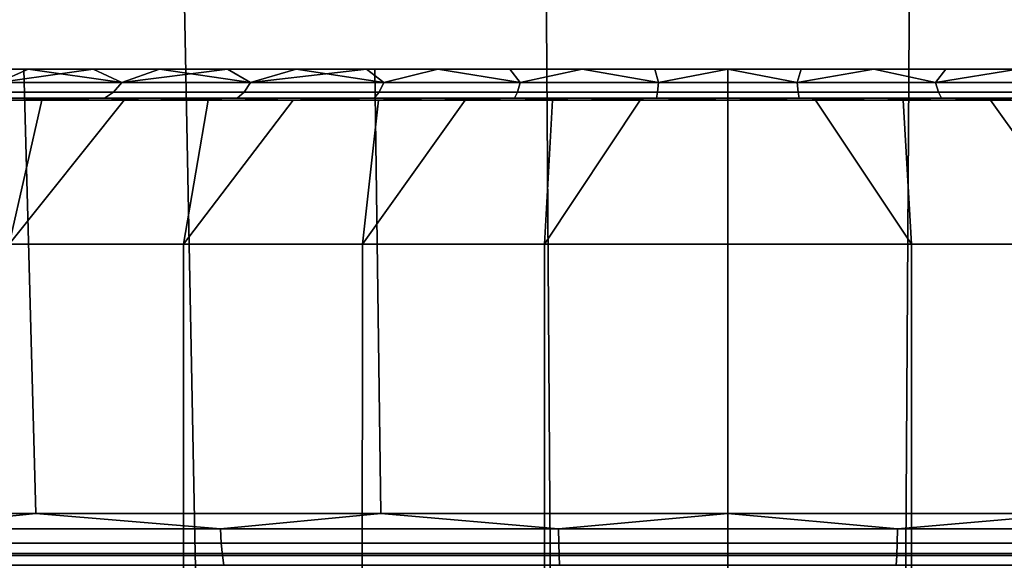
# Model space of a CAD drawing. Header units: metres. Extents: x -109 to 109, y -100 to 76.
# Tile 318 of 337: x 71.87 to 78.31, y 45.49 to 49.03. Entities that reach past the tile are written whole.
import ezdxf

# ---------------------------------------------------------------- set-up
doc = ezdxf.new("R2010")
doc.units = ezdxf.units.M
doc.layers.add('solid_21062310', color=7, linetype='CONTINUOUS')

msp = doc.modelspace()

# ---------------------------------------------------------------- linework, layer by layer
at = {"layer": 'solid_21062310'}
for points in [[(73.018967, 45.537159, -31.636759), (70.718918, 45.537159, -31.298262), (70.596886, 49.349998, -31.9594), (72.945534, 49.349998, -32.305042)], [(70.718918, 45.537159, 31.298262), (73.018967, 45.537159, 31.636759), (72.945534, 49.349998, 32.305042), (70.596886, 49.349998, 31.9594)], [(75.337585, 45.537159, -31.806459), (73.018967, 45.537159, -31.636759), (72.945534, 49.349998, -32.305042), (75.313065, 49.349998, -32.478317)], [(73.018967, 45.537159, 31.636759), (75.337585, 45.537159, 31.806459), (75.313065, 49.349998, 32.478317), (72.945534, 49.349998, 32.305042)], [(77.662415, 45.537159, -31.806459), (75.337585, 45.537159, -31.806459), (75.313065, 49.349998, -32.478317), (77.686935, 49.349998, -32.478317)], [(75.337585, 45.537159, 31.806459), (77.662415, 45.537159, 31.806459), (77.686935, 49.349998, 32.478317), (75.313065, 49.349998, 32.478317)], [(79.981033, 45.537159, -31.636759), (77.662415, 45.537159, -31.806459), (77.686935, 49.349998, -32.478317), (80.054466, 49.349998, -32.305042)], [(77.662415, 45.537159, 31.806459), (79.981033, 45.537159, 31.636759), (80.054466, 49.349998, 32.305042), (77.686935, 49.349998, 32.478317)], [(46.411491, 48.701729, 6.866788), (71.518929, 48.701729, 7.993887), (71.928223, 48.701729, 8.234913)], [(46.411491, 48.701729, 6.866788), (71.928223, 48.701729, 8.234913), (72.351105, 48.701729, 8.455544)], [(46.411491, 48.701729, 6.866788), (72.351105, 48.701729, 8.455544), (72.786186, 48.701729, 8.655374)], [(46.411491, 48.701729, 6.866788), (72.786186, 48.701729, 8.655374), (73.230118, 48.701729, 8.832915)], [(47.009045, 48.701729, 9.09821), (46.411491, 48.701729, 6.866788), (73.230118, 48.701729, 8.832915), (73.679764, 48.701729, 8.986746)], [(47.009045, 48.701729, 9.09821), (73.679764, 48.701729, 8.986746), (74.137993, 48.701729, 9.117626)], [(47.009045, 48.701729, 9.09821), (74.137993, 48.701729, 9.117626), (74.604301, 48.701729, 9.225727)], [(47.009045, 48.701729, 9.09821), (74.604301, 48.701729, 9.225727), (75.075119, 48.701729, 9.310287)], [(47.009045, 48.701729, 9.09821), (75.075119, 48.701729, 9.310287), (75.546883, 48.701729, 9.370547)], [(47.009045, 48.701729, 9.09821), (75.546883, 48.701729, 9.370547), (76.021614, 48.701729, 9.406491)], [(47.009045, 48.701729, 9.09821), (76.021614, 48.701729, 9.406491), (76.5, 48.701729, 9.418473)], [(47.009045, 48.701729, 9.09821), (76.5, 48.701729, 9.418473), (105.229187, 48.701729, 11.274169)], [(47.770813, 48.701729, -11.274169), (74.137993, 48.701729, -9.117626), (73.679764, 48.701729, -8.986746), (47.009045, 48.701729, -9.09821)], [(47.009045, 48.701729, -9.09821), (73.679764, 48.701729, -8.986746), (73.230118, 48.701729, -8.832915)], [(47.009045, 48.701729, -9.09821), (73.230118, 48.701729, -8.832915), (72.786186, 48.701729, -8.655374)], [(47.009045, 48.701729, -9.09821), (72.786186, 48.701729, -8.655374), (72.351105, 48.701729, -8.455544)], [(47.009045, 48.701729, -9.09821), (72.351105, 48.701729, -8.455544), (71.928223, 48.701729, -8.234913)], [(47.009045, 48.701729, -9.09821), (71.928223, 48.701729, -8.234913), (71.518929, 48.701729, -7.993887)], [(47.009045, 48.701729, 9.09821), (105.229187, 48.701729, 11.274169), (104.305344, 48.701729, 13.392285), (47.770813, 48.701729, 11.274169)], [(47.770813, 48.701729, -11.274169), (76.5, 48.701729, -9.418473), (76.021614, 48.701729, -9.406491)], [(105.990959, 48.701729, -9.09821), (76.5, 48.701729, -9.418473), (47.770813, 48.701729, -11.274169)], [(47.770813, 48.701729, -11.274169), (76.021614, 48.701729, -9.406491), (75.546883, 48.701729, -9.370547)], [(47.770813, 48.701729, -11.274169), (75.546883, 48.701729, -9.370547), (75.075119, 48.701729, -9.310287)], [(47.770813, 48.701729, -11.274169), (75.075119, 48.701729, -9.310287), (74.604301, 48.701729, -9.225727)], [(47.770813, 48.701729, -11.274169), (74.604301, 48.701729, -9.225727), (74.137993, 48.701729, -9.117626)], [(105.990959, 48.701729, -9.09821), (47.770813, 48.701729, -11.274169), (48.694653, 48.701729, -13.392285), (105.229187, 48.701729, -11.274169)], [(47.770813, 48.701729, 11.274169), (104.305344, 48.701729, 13.392285), (103.228195, 48.701729, 15.429821), (48.694653, 48.701729, 13.392285)], [(105.229187, 48.701729, -11.274169), (48.694653, 48.701729, -13.392285), (49.771805, 48.701729, -15.429821), (104.305344, 48.701729, -13.392285)], [(48.694653, 48.701729, 13.392285), (103.228195, 48.701729, 15.429821), (101.998627, 48.701729, 17.386974), (49.771805, 48.701729, 15.429821)], [(104.305344, 48.701729, -13.392285), (49.771805, 48.701729, -15.429821), (51.001373, 48.701729, -17.386974), (103.228195, 48.701729, -15.429821)], [(49.771805, 48.701729, 15.429821), (101.998627, 48.701729, 17.386974), (100.630173, 48.701729, 19.240938), (51.001373, 48.701729, 17.386974)], [(103.228195, 48.701729, -15.429821), (51.001373, 48.701729, -17.386974), (52.369823, 48.701729, -19.240938), (101.998627, 48.701729, -17.386974)], [(51.001373, 48.701729, 17.386974), (100.630173, 48.701729, 19.240938), (99.122391, 48.701729, 20.993099), (52.369823, 48.701729, 19.240938)], [(101.998627, 48.701729, -17.386974), (52.369823, 48.701729, -19.240938), (53.877609, 48.701729, -20.993099), (100.630173, 48.701729, -19.240938)], [(52.369823, 48.701729, 19.240938), (99.122391, 48.701729, 20.993099), (53.877609, 48.701729, 20.993099)], [(99.122391, 48.701729, -20.993099), (53.877609, 48.701729, -20.993099), (55.506901, 48.701729, -22.622393)], [(100.630173, 48.701729, -19.240938), (53.877609, 48.701729, -20.993099), (99.122391, 48.701729, -20.993099)], [(53.877609, 48.701729, 20.993099), (99.122391, 48.701729, 20.993099), (97.493103, 48.701729, 22.622393)], [(53.877609, 48.701729, 20.993099), (97.493103, 48.701729, 22.622393), (55.506901, 48.701729, 22.622393)], [(97.493103, 48.701729, -22.622393), (55.506901, 48.701729, -22.622393), (57.25906, 48.701729, -24.130175)], [(99.122391, 48.701729, -20.993099), (55.506901, 48.701729, -22.622393), (97.493103, 48.701729, -22.622393)], [(55.506901, 48.701729, 22.622393), (97.493103, 48.701729, 22.622393), (95.740936, 48.701729, 24.130175)], [(55.506901, 48.701729, 22.622393), (95.740936, 48.701729, 24.130175), (57.25906, 48.701729, 24.130175)], [(95.740936, 48.701729, -24.130175), (57.25906, 48.701729, -24.130175), (59.113026, 48.701729, -25.498627)], [(97.493103, 48.701729, -22.622393), (57.25906, 48.701729, -24.130175), (95.740936, 48.701729, -24.130175)], [(57.25906, 48.701729, 24.130175), (95.740936, 48.701729, 24.130175), (93.886978, 48.701729, 25.498627)], [(57.25906, 48.701729, 24.130175), (93.886978, 48.701729, 25.498627), (59.113026, 48.701729, 25.498627)], [(93.886978, 48.701729, -25.498627), (59.113026, 48.701729, -25.498627), (61.070179, 48.701729, -26.728193)], [(95.740936, 48.701729, -24.130175), (59.113026, 48.701729, -25.498627), (93.886978, 48.701729, -25.498627)], [(59.113026, 48.701729, 25.498627), (93.886978, 48.701729, 25.498627), (91.929825, 48.701729, 26.728193)], [(59.113026, 48.701729, 25.498627), (91.929825, 48.701729, 26.728193), (61.070179, 48.701729, 26.728193)], [(91.929825, 48.701729, -26.728193), (61.070179, 48.701729, -26.728193), (63.107716, 48.701729, -27.805347)], [(93.886978, 48.701729, -25.498627), (61.070179, 48.701729, -26.728193), (91.929825, 48.701729, -26.728193)], [(61.070179, 48.701729, 26.728193), (91.929825, 48.701729, 26.728193), (89.892288, 48.701729, 27.805347)], [(61.070179, 48.701729, 26.728193), (89.892288, 48.701729, 27.805347), (63.107716, 48.701729, 27.805347)], [(89.892288, 48.701729, -27.805347), (63.107716, 48.701729, -27.805347), (65.22583, 48.701729, -28.729185)], [(91.929825, 48.701729, -26.728193), (63.107716, 48.701729, -27.805347), (89.892288, 48.701729, -27.805347)], [(63.107716, 48.701729, 27.805347), (89.892288, 48.701729, 27.805347), (87.77417, 48.701729, 28.729185)], [(63.107716, 48.701729, 27.805347), (87.77417, 48.701729, 28.729185), (65.22583, 48.701729, 28.729185)], [(87.77417, 48.701729, -28.729185), (65.22583, 48.701729, -28.729185), (67.401787, 48.701729, -29.490955)], [(89.892288, 48.701729, -27.805347), (65.22583, 48.701729, -28.729185), (87.77417, 48.701729, -28.729185)], [(65.22583, 48.701729, 28.729185), (87.77417, 48.701729, 28.729185), (85.598213, 48.701729, 29.490955)], [(65.22583, 48.701729, 28.729185), (85.598213, 48.701729, 29.490955), (67.401787, 48.701729, 29.490955)], [(85.598213, 48.701729, -29.490955), (67.401787, 48.701729, -29.490955), (69.633209, 48.701729, -30.088509)], [(87.77417, 48.701729, -28.729185), (67.401787, 48.701729, -29.490955), (85.598213, 48.701729, -29.490955)], [(67.401787, 48.701729, 29.490955), (85.598213, 48.701729, 29.490955), (83.366791, 48.701729, 30.088509)], [(67.401787, 48.701729, 29.490955), (83.366791, 48.701729, 30.088509), (69.633209, 48.701729, 30.088509)], [(71.899368, 48.701729, -30.517708), (69.633209, 48.701729, -30.088509), (69.746391, 45.79763, -29.589535), (71.976509, 45.79763, -30.011494)], [(83.366791, 48.701729, -30.088509), (69.633209, 48.701729, -30.088509), (71.899368, 48.701729, -30.517708)], [(85.598213, 48.701729, -29.490955), (69.633209, 48.701729, -30.088509), (83.366791, 48.701729, -30.088509)], [(69.633209, 48.701729, 30.088509), (71.899368, 48.701729, 30.517708), (71.976494, 45.79763, 30.011492), (69.746384, 45.79763, 29.589531)], [(69.633209, 48.701729, 30.088509), (83.366791, 48.701729, 30.088509), (81.100632, 48.701729, 30.517708)], [(69.633209, 48.701729, 30.088509), (81.100632, 48.701729, 30.517708), (71.899368, 48.701729, 30.517708)], [(71.928223, 48.701729, 8.234913), (71.518929, 48.701729, 7.993887), (71.732323, 48.615841, 8.257866)], [(71.518929, 48.701729, -7.993887), (71.928223, 48.701729, -8.234913), (71.732323, 48.615841, -8.257866)], [(71.928223, 48.701729, 8.234913), (71.732323, 48.615841, 8.257866), (72.538864, 48.615841, 8.673671)], [(72.351105, 48.701729, -8.455544), (72.538864, 48.615841, -8.673671), (71.732323, 48.615841, -8.257866)], [(71.928223, 48.701729, -8.234913), (72.351105, 48.701729, -8.455544), (71.732323, 48.615841, -8.257866)], [(74.193909, 48.701729, -30.775835), (71.899368, 48.701729, -30.517708), (71.976509, 45.79763, -30.011494), (74.231911, 45.79763, -30.265615)], [(81.100632, 48.701729, -30.517708), (71.899368, 48.701729, -30.517708), (74.193909, 48.701729, -30.775835)], [(83.366791, 48.701729, -30.088509), (71.899368, 48.701729, -30.517708), (81.100632, 48.701729, -30.517708)], [(71.899368, 48.701729, 30.517708), (74.193909, 48.701729, 30.775835), (74.231903, 45.79763, 30.265615), (71.976494, 45.79763, 30.011492)], [(71.899368, 48.701729, 30.517708), (81.100632, 48.701729, 30.517708), (78.806091, 48.701729, 30.775835)], [(71.899368, 48.701729, 30.517708), (78.806091, 48.701729, 30.775835), (74.193909, 48.701729, 30.775835)], [(72.351105, 48.701729, 8.455544), (71.928223, 48.701729, 8.234913), (72.538864, 48.615841, 8.673671)], [(72.786186, 48.701729, 8.655374), (72.351105, 48.701729, 8.455544), (72.538864, 48.615841, 8.673671)], [(72.351105, 48.701729, -8.455544), (72.786186, 48.701729, -8.655374), (72.538864, 48.615841, -8.673671)], [(72.786186, 48.701729, 8.655374), (72.538864, 48.615841, 8.673671), (73.381287, 48.615841, 9.010925)], [(73.230118, 48.701729, -8.832915), (73.381287, 48.615841, -9.010925), (72.538864, 48.615841, -8.673671)], [(72.786186, 48.701729, -8.655374), (73.230118, 48.701729, -8.832915), (72.538864, 48.615841, -8.673671)], [(73.230118, 48.701729, 8.832915), (72.786186, 48.701729, 8.655374), (73.381287, 48.615841, 9.010925)], [(73.679764, 48.701729, 8.986746), (73.230118, 48.701729, 8.832915), (73.381287, 48.615841, 9.010925)], [(73.230118, 48.701729, -8.832915), (73.679764, 48.701729, -8.986746), (73.381287, 48.615841, -9.010925)], [(73.679764, 48.701729, 8.986746), (73.381287, 48.615841, 9.010925), (74.251953, 48.615841, 9.266575)], [(74.137993, 48.701729, -9.117626), (74.251953, 48.615841, -9.266575), (73.381287, 48.615841, -9.010925)], [(73.679764, 48.701729, -8.986746), (74.137993, 48.701729, -9.117626), (73.381287, 48.615841, -9.010925)], [(74.137993, 48.701729, 9.117626), (73.679764, 48.701729, 8.986746), (74.251953, 48.615841, 9.266575)], [(74.604301, 48.701729, 9.225727), (74.137993, 48.701729, 9.117626), (74.251953, 48.615841, 9.266575)], [(74.137993, 48.701729, -9.117626), (74.604301, 48.701729, -9.225727), (74.251953, 48.615841, -9.266575)], [(76.5, 48.701729, -30.862553), (74.193909, 48.701729, -30.775835), (74.231911, 45.79763, -30.265615), (76.5, 45.79763, -30.350481)], [(78.806091, 48.701729, -30.775835), (74.193909, 48.701729, -30.775835), (76.5, 48.701729, -30.862553)], [(81.100632, 48.701729, -30.517708), (74.193909, 48.701729, -30.775835), (78.806091, 48.701729, -30.775835)], [(74.193909, 48.701729, 30.775835), (76.5, 48.701729, 30.862553), (76.5, 45.79763, 30.350481), (74.231903, 45.79763, 30.265615)], [(74.193909, 48.701729, 30.775835), (78.806091, 48.701729, 30.775835), (76.5, 48.701729, 30.862553)], [(74.604301, 48.701729, 9.225727), (74.251953, 48.615841, 9.266575), (75.142975, 48.615841, 9.438306)], [(74.604301, 48.701729, -9.225727), (75.075119, 48.701729, -9.310287), (75.142975, 48.615841, -9.438306), (74.251953, 48.615841, -9.266575)], [(75.075119, 48.701729, 9.310287), (74.604301, 48.701729, 9.225727), (75.142975, 48.615841, 9.438306)], [(75.546883, 48.701729, 9.370547), (75.075119, 48.701729, 9.310287), (75.142975, 48.615841, 9.438306)], [(75.075119, 48.701729, -9.310287), (75.546883, 48.701729, -9.370547), (75.142975, 48.615841, -9.438306)], [(75.546883, 48.701729, 9.370547), (75.142975, 48.615841, 9.438306), (76.046288, 48.615841, 9.524562)], [(75.546883, 48.701729, -9.370547), (76.021614, 48.701729, -9.406491), (76.046288, 48.615841, -9.524562), (75.142975, 48.615841, -9.438306)], [(76.021614, 48.701729, 9.406491), (75.546883, 48.701729, 9.370547), (76.046288, 48.615841, 9.524562)], [(76.5, 48.701729, 9.418473), (76.021614, 48.701729, 9.406491), (76.046288, 48.615841, 9.524562)], [(76.021614, 48.701729, -9.406491), (76.5, 48.701729, -9.418473), (76.046288, 48.615841, -9.524562)], [(76.5, 48.701729, 9.418473), (76.046288, 48.615841, 9.524562), (76.953712, 48.615841, 9.524562)], [(76.5, 48.701729, -9.418473), (76.953712, 48.615841, -9.524562), (76.046288, 48.615841, -9.524562)], [(76.978386, 48.701729, 9.406491), (76.5, 48.701729, 9.418473), (76.953712, 48.615841, 9.524562)], [(105.229187, 48.701729, 11.274169), (76.5, 48.701729, 9.418473), (76.978386, 48.701729, 9.406491)], [(76.5, 48.701729, -9.418473), (76.978386, 48.701729, -9.406491), (76.953712, 48.615841, -9.524562)], [(105.990959, 48.701729, -9.09821), (76.978386, 48.701729, -9.406491), (76.5, 48.701729, -9.418473)], [(78.806091, 48.701729, -30.775835), (76.5, 48.701729, -30.862553), (76.5, 45.79763, -30.350481), (78.768097, 45.79763, -30.265615)], [(76.5, 48.701729, 30.862553), (78.806091, 48.701729, 30.775835), (78.768089, 45.79763, 30.265615), (76.5, 45.79763, 30.350481)], [(77.453117, 48.701729, 9.370547), (76.978386, 48.701729, 9.406491), (76.953712, 48.615841, 9.524562), (77.857025, 48.615841, 9.438306)], [(77.453117, 48.701729, -9.370547), (77.857025, 48.615841, -9.438306), (76.953712, 48.615841, -9.524562)], [(76.978386, 48.701729, -9.406491), (77.453117, 48.701729, -9.370547), (76.953712, 48.615841, -9.524562)], [(105.229187, 48.701729, 11.274169), (76.978386, 48.701729, 9.406491), (77.453117, 48.701729, 9.370547)], [(105.990959, 48.701729, -9.09821), (77.453117, 48.701729, -9.370547), (76.978386, 48.701729, -9.406491)], [(77.924881, 48.701729, 9.310287), (77.453117, 48.701729, 9.370547), (77.857025, 48.615841, 9.438306)], [(105.229187, 48.701729, 11.274169), (77.453117, 48.701729, 9.370547), (77.924881, 48.701729, 9.310287)], [(77.453117, 48.701729, -9.370547), (77.924881, 48.701729, -9.310287), (77.857025, 48.615841, -9.438306)], [(105.990959, 48.701729, -9.09821), (77.924881, 48.701729, -9.310287), (77.453117, 48.701729, -9.370547)], [(78.395699, 48.701729, 9.225727), (77.924881, 48.701729, 9.310287), (77.857025, 48.615841, 9.438306), (78.748047, 48.615841, 9.266575)], [(78.395699, 48.701729, -9.225727), (78.748047, 48.615841, -9.266575), (77.857025, 48.615841, -9.438306)], [(77.924881, 48.701729, -9.310287), (78.395699, 48.701729, -9.225727), (77.857025, 48.615841, -9.438306)], [(105.229187, 48.701729, 11.274169), (77.924881, 48.701729, 9.310287), (78.395699, 48.701729, 9.225727)], [(105.990959, 48.701729, -9.09821), (78.395699, 48.701729, -9.225727), (77.924881, 48.701729, -9.310287)], [(71.667099, 48.552181, 8.370831), (72.48468, 48.552181, 8.792323), (72.538864, 48.615841, 8.673671), (71.732323, 48.615841, 8.257866)], [(72.48468, 48.552181, -8.792323), (71.667099, 48.552181, -8.370831), (71.732323, 48.615841, -8.257866), (72.538864, 48.615841, -8.673671)], [(72.48468, 48.552181, 8.792323), (73.338623, 48.552181, 9.134191), (73.381287, 48.615841, 9.010925), (72.538864, 48.615841, 8.673671)], [(73.338623, 48.552181, -9.134191), (72.48468, 48.552181, -8.792323), (72.538864, 48.615841, -8.673671), (73.381287, 48.615841, -9.010925)], [(73.338623, 48.552181, 9.134191), (74.221199, 48.552181, 9.393338), (74.251953, 48.615841, 9.266575), (73.381287, 48.615841, 9.010925)], [(74.221199, 48.552181, -9.393338), (73.338623, 48.552181, -9.134191), (73.381287, 48.615841, -9.010925), (74.251953, 48.615841, -9.266575)], [(74.221199, 48.552181, 9.393338), (75.124413, 48.552181, 9.567418), (75.142975, 48.615841, 9.438306), (74.251953, 48.615841, 9.266575)], [(75.124413, 48.552181, -9.567418), (74.221199, 48.552181, -9.393338), (74.251953, 48.615841, -9.266575), (75.142975, 48.615841, -9.438306)], [(75.124413, 48.552181, 9.567418), (76.040085, 48.552181, 9.654854), (76.046288, 48.615841, 9.524562), (75.142975, 48.615841, 9.438306)], [(76.040085, 48.552181, -9.654854), (75.124413, 48.552181, -9.567418), (75.142975, 48.615841, -9.438306), (76.046288, 48.615841, -9.524562)], [(76.040085, 48.552181, 9.654854), (76.959915, 48.552181, 9.654854), (76.953712, 48.615841, 9.524562), (76.046288, 48.615841, 9.524562)], [(76.959915, 48.552181, -9.654854), (76.040085, 48.552181, -9.654854), (76.046288, 48.615841, -9.524562), (76.953712, 48.615841, -9.524562)], [(76.959915, 48.552181, 9.654854), (77.875587, 48.552181, 9.567418), (77.857025, 48.615841, 9.438306), (76.953712, 48.615841, 9.524562)], [(77.875587, 48.552181, -9.567418), (76.959915, 48.552181, -9.654854), (76.953712, 48.615841, -9.524562), (77.857025, 48.615841, -9.438306)], [(77.875587, 48.552181, 9.567418), (78.778801, 48.552181, 9.393338), (78.748047, 48.615841, 9.266575), (77.857025, 48.615841, 9.438306)], [(78.778801, 48.552181, -9.393338), (77.875587, 48.552181, -9.567418), (77.857025, 48.615841, -9.438306), (78.748047, 48.615841, -9.266575)], [(71.597198, 48.513142, 8.491896), (72.426605, 48.513142, 8.919485), (72.48468, 48.552181, 8.792323), (71.667099, 48.552181, 8.370831)], [(72.426605, 48.513142, -8.919485), (71.597198, 48.513142, -8.491896), (71.667099, 48.552181, -8.370831), (72.48468, 48.552181, -8.792323)], [(72.426605, 48.513142, 8.919485), (73.2929, 48.513142, 9.266297), (73.338623, 48.552181, 9.134191), (72.48468, 48.552181, 8.792323)], [(73.2929, 48.513142, -9.266297), (72.426605, 48.513142, -8.919485), (72.48468, 48.552181, -8.792323), (73.338623, 48.552181, -9.134191)], [(73.2929, 48.513142, 9.266297), (74.18824, 48.513142, 9.529193), (74.221199, 48.552181, 9.393338), (73.338623, 48.552181, 9.134191)], [(74.18824, 48.513142, -9.529193), (73.2929, 48.513142, -9.266297), (73.338623, 48.552181, -9.134191), (74.221199, 48.552181, -9.393338)], [(74.18824, 48.513142, 9.529193), (75.104515, 48.513142, 9.705791), (75.124413, 48.552181, 9.567418), (74.221199, 48.552181, 9.393338)], [(75.104515, 48.513142, -9.705791), (74.18824, 48.513142, -9.529193), (74.221199, 48.552181, -9.393338), (75.124413, 48.552181, -9.567418)], [(75.104515, 48.513142, 9.705791), (76.033432, 48.513142, 9.794491), (76.040085, 48.552181, 9.654854), (75.124413, 48.552181, 9.567418)], [(76.033432, 48.513142, -9.794491), (75.104515, 48.513142, -9.705791), (75.124413, 48.552181, -9.567418), (76.040085, 48.552181, -9.654854)], [(76.033432, 48.513142, 9.794491), (76.966568, 48.513142, 9.794491), (76.959915, 48.552181, 9.654854), (76.040085, 48.552181, 9.654854)], [(76.966568, 48.513142, -9.794491), (76.033432, 48.513142, -9.794491), (76.040085, 48.552181, -9.654854), (76.959915, 48.552181, -9.654854)], [(76.966568, 48.513142, 9.794491), (77.895485, 48.513142, 9.705791), (77.875587, 48.552181, 9.567418), (76.959915, 48.552181, 9.654854)], [(77.895485, 48.513142, -9.705791), (76.966568, 48.513142, -9.794491), (76.959915, 48.552181, -9.654854), (77.875587, 48.552181, -9.567418)], [(77.895485, 48.513142, 9.705791), (78.81176, 48.513142, 9.529193), (78.778801, 48.552181, 9.393338), (77.875587, 48.552181, 9.567418)], [(78.81176, 48.513142, -9.529193), (77.895485, 48.513142, -9.705791), (77.875587, 48.552181, -9.567418), (78.778801, 48.552181, -9.393338)], [(71.809448, 48.5, -8.774893), (72.694107, 48.5, -9.192924), (69.046616, 48.5, -9.478688), (68.602753, 48.5, -9.112212)], [(71.809464, 48.5, 8.774902), (68.602753, 48.5, 9.112215), (69.046616, 48.5, 9.47869), (72.694122, 48.5, 9.192932)], [(73.611313, 48.5, -9.521394), (74.55983, 48.5, -9.758566), (69.506378, 48.5, -9.823145), (69.046616, 48.5, -9.478688)], [(72.694107, 48.5, -9.192924), (73.611313, 48.5, -9.521394), (69.046616, 48.5, -9.478688)], [(72.694122, 48.5, 9.192932), (69.046616, 48.5, 9.47869), (69.506378, 48.5, 9.823147), (73.611328, 48.5, 9.521399)], [(76.499992, 48.5, -9.949554), (83.02034, 48.5, -10.143546), (69.97966, 48.5, -10.143545), (69.506378, 48.5, -9.823145)], [(75.524521, 48.5, -9.902061), (76.499992, 48.5, -9.949554), (69.506378, 48.5, -9.823145)], [(74.55983, 48.5, -9.758566), (75.524521, 48.5, -9.902061), (69.506378, 48.5, -9.823145)], [(74.559853, 48.5, 9.75857), (69.506378, 48.5, 9.823147), (69.97966, 48.5, 10.143546), (75.524544, 48.5, 9.902063)], [(74.559853, 48.5, 9.75857), (73.611328, 48.5, 9.521399), (69.506378, 48.5, 9.823147)], [(82.530212, 48.5, -10.442024), (70.46978, 48.5, -10.442023), (69.97966, 48.5, -10.143545)], [(83.02034, 48.5, -10.143546), (82.530212, 48.5, -10.442024), (69.97966, 48.5, -10.143545)], [(76.500008, 48.5, 9.949554), (69.97966, 48.5, 10.143546), (83.02034, 48.5, 10.143545), (83.493622, 48.5, 9.823145)], [(69.97966, 48.5, 10.143546), (70.469788, 48.5, 10.442024), (83.02034, 48.5, 10.143545)], [(76.500008, 48.5, 9.949554), (75.524544, 48.5, 9.902063), (69.97966, 48.5, 10.143546)], [(82.024948, 48.5, -10.71787), (70.975052, 48.5, -10.717869), (70.46978, 48.5, -10.442023)], [(82.530212, 48.5, -10.442024), (82.024948, 48.5, -10.71787), (70.46978, 48.5, -10.442023)], [(70.469788, 48.5, 10.442024), (82.53022, 48.5, 10.442023), (83.02034, 48.5, 10.143545)], [(70.469788, 48.5, 10.442024), (70.975052, 48.5, 10.71787), (82.53022, 48.5, 10.442023)], [(72.017601, 48.5, 11.194424), (71.492035, 48.5, 10.96924), (70.705299, 47.558506, 11.637073), (71.803864, 47.558506, 12.122141)], [(71.803864, 47.558506, -12.122141), (70.705299, 47.558506, -11.637073), (71.492035, 48.5, -10.969239), (72.017601, 48.5, -11.194423)], [(81.507965, 48.5, -10.96924), (71.492035, 48.5, -10.969239), (70.975052, 48.5, -10.717869)], [(82.024948, 48.5, -10.71787), (81.507965, 48.5, -10.96924), (70.975052, 48.5, -10.717869)], [(70.975052, 48.5, 10.71787), (82.024948, 48.5, 10.717869), (82.53022, 48.5, 10.442023)], [(70.975052, 48.5, 10.71787), (71.492035, 48.5, 10.96924), (82.024948, 48.5, 10.717869)], [(80.982399, 48.5, -11.194424), (72.017601, 48.5, -11.194423), (71.492035, 48.5, -10.969239)], [(81.507965, 48.5, -10.96924), (80.982399, 48.5, -11.194424), (71.492035, 48.5, -10.969239)], [(71.492035, 48.5, 10.96924), (81.507965, 48.5, 10.969239), (82.024948, 48.5, 10.717869)], [(71.492035, 48.5, 10.96924), (72.017601, 48.5, 11.194424), (81.507965, 48.5, 10.969239)], [(71.597198, 48.513142, 8.491896), (71.809464, 48.5, 8.774902), (72.426605, 48.513142, 8.919485)], [(72.426605, 48.513142, -8.919485), (71.809448, 48.5, -8.774893), (71.597198, 48.513142, -8.491896)], [(73.103279, 48.5, 11.569777), (72.555, 48.5, 11.394612), (71.803864, 47.558506, 12.122141), (72.942505, 47.558506, 12.503769)], [(72.017601, 48.5, 11.194424), (71.803864, 47.558506, 12.122141), (72.555, 48.5, 11.394612)], [(71.803864, 47.558506, -12.122141), (72.017601, 48.5, -11.194423), (72.554993, 48.5, -11.394611)], [(72.942505, 47.558506, -12.503768), (71.803864, 47.558506, -12.122141), (72.554993, 48.5, -11.394611), (73.103279, 48.5, -11.569776)], [(72.426605, 48.513142, -8.919485), (72.694107, 48.5, -9.192924), (71.809448, 48.5, -8.774893)], [(72.426605, 48.513142, 8.919485), (71.809464, 48.5, 8.774902), (72.694122, 48.5, 9.192932)], [(80.445, 48.5, -11.394612), (72.554993, 48.5, -11.394611), (72.017601, 48.5, -11.194423)], [(80.982399, 48.5, -11.194424), (80.445, 48.5, -11.394612), (72.017601, 48.5, -11.194423)], [(72.017601, 48.5, 11.194424), (80.982399, 48.5, 11.194423), (81.507965, 48.5, 10.969239)], [(72.017601, 48.5, 11.194424), (72.555, 48.5, 11.394612), (80.982399, 48.5, 11.194423)], [(72.426605, 48.513142, 8.919485), (72.694122, 48.5, 9.192932), (73.2929, 48.513142, 9.266297)], [(73.2929, 48.513142, -9.266297), (72.694107, 48.5, -9.192924), (72.426605, 48.513142, -8.919485)], [(79.896721, 48.5, -11.569777), (73.103279, 48.5, -11.569776), (72.554993, 48.5, -11.394611)], [(80.445, 48.5, -11.394612), (79.896721, 48.5, -11.569777), (72.554993, 48.5, -11.394611)], [(72.555, 48.5, 11.394612), (80.445007, 48.5, 11.394611), (80.982399, 48.5, 11.194423)], [(72.555, 48.5, 11.394612), (73.103279, 48.5, 11.569777), (80.445007, 48.5, 11.394611)], [(73.2929, 48.513142, -9.266297), (73.611313, 48.5, -9.521394), (72.694107, 48.5, -9.192924)], [(73.2929, 48.513142, 9.266297), (72.694122, 48.5, 9.192932), (73.611328, 48.5, 9.521399)], [(74.217674, 48.5, 11.84054), (73.658722, 48.5, 11.718789), (72.942505, 47.558506, 12.503769), (74.111435, 47.558506, 12.778685)], [(73.103279, 48.5, 11.569777), (72.942505, 47.558506, 12.503769), (73.658722, 48.5, 11.718789)], [(72.942505, 47.558506, -12.503768), (73.103279, 48.5, -11.569776), (73.658722, 48.5, -11.718789)], [(74.111435, 47.558506, -12.778684), (72.942505, 47.558506, -12.503768), (73.658722, 48.5, -11.718789), (74.217667, 48.5, -11.84054)], [(79.341278, 48.5, -11.718789), (73.658722, 48.5, -11.718789), (73.103279, 48.5, -11.569776)], [(79.896721, 48.5, -11.569777), (79.341278, 48.5, -11.718789), (73.103279, 48.5, -11.569776)], [(73.103279, 48.5, 11.569777), (79.896721, 48.5, 11.569776), (80.445007, 48.5, 11.394611)], [(73.103279, 48.5, 11.569777), (73.658722, 48.5, 11.718789), (79.896721, 48.5, 11.569776)], [(73.2929, 48.513142, 9.266297), (73.611328, 48.5, 9.521399), (74.18824, 48.513142, 9.529193)], [(74.18824, 48.513142, -9.529193), (73.611313, 48.5, -9.521394), (73.2929, 48.513142, -9.266297)], [(74.18824, 48.513142, -9.529193), (74.55983, 48.5, -9.758566), (73.611313, 48.5, -9.521394)], [(74.18824, 48.513142, 9.529193), (73.611328, 48.5, 9.521399), (74.559853, 48.5, 9.75857)], [(78.782326, 48.5, -11.84054), (74.217667, 48.5, -11.84054), (73.658722, 48.5, -11.718789)], [(79.341278, 48.5, -11.718789), (78.782326, 48.5, -11.84054), (73.658722, 48.5, -11.718789)], [(73.658722, 48.5, 11.718789), (79.341278, 48.5, 11.718789), (79.896721, 48.5, 11.569776)], [(73.658722, 48.5, 11.718789), (74.217674, 48.5, 11.84054), (79.341278, 48.5, 11.718789)], [(75.354027, 48.5, 12.003514), (74.782722, 48.5, 11.935338), (74.111435, 47.558506, 12.778685), (75.300621, 47.558506, 12.944554)], [(74.217674, 48.5, 11.84054), (74.111435, 47.558506, 12.778685), (74.782722, 48.5, 11.935338)], [(74.111435, 47.558506, -12.778684), (74.217667, 48.5, -11.84054), (74.782722, 48.5, -11.935337)], [(75.300621, 47.558506, -12.944554), (74.111435, 47.558506, -12.778684), (74.782722, 48.5, -11.935337), (75.354019, 48.5, -12.003513)], [(74.18824, 48.513142, 9.529193), (74.559853, 48.5, 9.75857), (75.104515, 48.513142, 9.705791)], [(75.104515, 48.513142, -9.705791), (74.55983, 48.5, -9.758566), (74.18824, 48.513142, -9.529193)], [(78.217278, 48.5, -11.935338), (74.782722, 48.5, -11.935337), (74.217667, 48.5, -11.84054)], [(78.782326, 48.5, -11.84054), (78.217278, 48.5, -11.935338), (74.217667, 48.5, -11.84054)], [(74.217674, 48.5, 11.84054), (78.782333, 48.5, 11.84054), (79.341278, 48.5, 11.718789)], [(74.217674, 48.5, 11.84054), (74.782722, 48.5, 11.935338), (78.782333, 48.5, 11.84054)], [(75.104515, 48.513142, -9.705791), (75.524521, 48.5, -9.902061), (74.55983, 48.5, -9.758566)], [(75.104515, 48.513142, 9.705791), (74.559853, 48.5, 9.75857), (75.524544, 48.5, 9.902063)], [(77.645973, 48.5, -12.003514), (75.354019, 48.5, -12.003513), (74.782722, 48.5, -11.935337)], [(78.217278, 48.5, -11.935338), (77.645973, 48.5, -12.003514), (74.782722, 48.5, -11.935337)], [(74.782722, 48.5, 11.935338), (78.217278, 48.5, 11.935337), (78.782333, 48.5, 11.84054)], [(74.782722, 48.5, 11.935338), (75.354027, 48.5, 12.003514), (78.217278, 48.5, 11.935337)], [(75.104515, 48.513142, 9.705791), (75.524544, 48.5, 9.902063), (76.033432, 48.513142, 9.794491)], [(76.033432, 48.513142, -9.794491), (75.524521, 48.5, -9.902061), (75.104515, 48.513142, -9.705791)], [(76.5, 48.5, 12.058504), (75.927734, 48.5, 12.044694), (75.300621, 47.558506, 12.944554), (76.5, 47.558506, 13)], [(75.354027, 48.5, 12.003514), (75.300621, 47.558506, 12.944554), (75.927734, 48.5, 12.044694)], [(75.300621, 47.558506, -12.944554), (75.354019, 48.5, -12.003513), (75.927734, 48.5, -12.044694)], [(76.5, 47.558506, -13), (75.300621, 47.558506, -12.944554), (75.927734, 48.5, -12.044694), (76.5, 48.5, -12.058504)], [(77.072266, 48.5, -12.044694), (75.927734, 48.5, -12.044694), (75.354019, 48.5, -12.003513)], [(77.645973, 48.5, -12.003514), (77.072266, 48.5, -12.044694), (75.354019, 48.5, -12.003513)], [(75.354027, 48.5, 12.003514), (77.645981, 48.5, 12.003513), (78.217278, 48.5, 11.935337)], [(75.354027, 48.5, 12.003514), (75.927734, 48.5, 12.044694), (77.645981, 48.5, 12.003513)], [(76.033432, 48.513142, -9.794491), (76.499992, 48.5, -9.949554), (75.524521, 48.5, -9.902061)], [(76.033432, 48.513142, 9.794491), (75.524544, 48.5, 9.902063), (76.500008, 48.5, 9.949554)], [(77.072266, 48.5, -12.044694), (76.5, 48.5, -12.058504), (75.927734, 48.5, -12.044694)], [(75.927734, 48.5, 12.044694), (77.072266, 48.5, 12.044694), (77.645981, 48.5, 12.003513)], [(75.927734, 48.5, 12.044694), (76.5, 48.5, 12.058504), (77.072266, 48.5, 12.044694)], [(76.033432, 48.513142, 9.794491), (76.500008, 48.5, 9.949554), (76.966568, 48.513142, 9.794491)], [(76.966568, 48.513142, -9.794491), (76.499992, 48.5, -9.949554), (76.033432, 48.513142, -9.794491)], [(76.966568, 48.513142, -9.794491), (77.475456, 48.5, -9.902063), (76.499992, 48.5, -9.949554)], [(76.499992, 48.5, -9.949554), (77.475456, 48.5, -9.902063), (83.02034, 48.5, -10.143546)], [(77.072266, 48.5, 12.044694), (76.5, 48.5, 12.058504), (76.5, 47.558506, 13), (77.699379, 47.558506, 12.944554)], [(77.699379, 47.558506, -12.944554), (76.5, 47.558506, -13), (76.5, 48.5, -12.058504), (77.072266, 48.5, -12.044694)], [(76.966568, 48.513142, 9.794491), (76.500008, 48.5, 9.949554), (77.475479, 48.5, 9.902061)], [(77.475479, 48.5, 9.902061), (76.500008, 48.5, 9.949554), (83.493622, 48.5, 9.823145)], [(76.966568, 48.513142, 9.794491), (77.475479, 48.5, 9.902061), (77.895485, 48.513142, 9.705791)], [(77.895485, 48.513142, -9.705791), (77.475456, 48.5, -9.902063), (76.966568, 48.513142, -9.794491)], [(77.072266, 48.5, 12.044694), (77.699379, 47.558506, 12.944554), (77.645981, 48.5, 12.003513)], [(77.699379, 47.558506, -12.944554), (77.072266, 48.5, -12.044694), (77.645973, 48.5, -12.003514)], [(77.895485, 48.513142, -9.705791), (78.440147, 48.5, -9.75857), (77.475456, 48.5, -9.902063)], [(78.440147, 48.5, -9.75857), (83.493622, 48.5, -9.823147), (83.02034, 48.5, -10.143546), (77.475456, 48.5, -9.902063)], [(77.895485, 48.513142, 9.705791), (77.475479, 48.5, 9.902061), (78.44017, 48.5, 9.758566)], [(78.44017, 48.5, 9.758566), (77.475479, 48.5, 9.902061), (83.493622, 48.5, 9.823145)], [(78.888565, 47.558506, -12.778685), (77.699379, 47.558506, -12.944554), (77.645973, 48.5, -12.003514), (78.217278, 48.5, -11.935338)], [(78.217278, 48.5, 11.935337), (77.645981, 48.5, 12.003513), (77.699379, 47.558506, 12.944554), (78.888565, 47.558506, 12.778684)], [(77.895485, 48.513142, 9.705791), (78.44017, 48.5, 9.758566), (78.81176, 48.513142, 9.529193)], [(78.81176, 48.513142, -9.529193), (78.440147, 48.5, -9.75857), (77.895485, 48.513142, -9.705791)], [(78.217278, 48.5, 11.935337), (78.888565, 47.558506, 12.778684), (78.782333, 48.5, 11.84054)], [(78.888565, 47.558506, -12.778685), (78.217278, 48.5, -11.935338), (78.782326, 48.5, -11.84054)], [(72.942505, 47.558506, 12.503769), (71.803864, 47.558506, 12.122141), (71.802673, 45, 12.121596), (72.943176, 45, 12.503518)], [(71.803864, 47.558506, -12.122141), (72.942505, 47.558506, -12.503768), (72.943176, 45, -12.503518), (71.802673, 45, -12.121596)], [(74.111435, 47.558506, 12.778685), (72.942505, 47.558506, 12.503769), (72.943176, 45, 12.503518), (74.110474, 45, 12.778481)], [(74.111435, 47.558506, -12.778684), (74.110474, 45, -12.778481), (72.943176, 45, -12.503518), (72.942505, 47.558506, -12.503768)], [(75.300621, 47.558506, 12.944554), (74.111435, 47.558506, 12.778685), (74.110474, 45, 12.778481), (75.300797, 45, 12.94412)], [(75.300621, 47.558506, -12.944554), (75.300797, 45, -12.94412), (74.110474, 45, -12.778481), (74.111435, 47.558506, -12.778684)], [(76.5, 47.558506, 13), (75.300621, 47.558506, 12.944554), (75.300797, 45, 12.94412), (76.5, 45, 13)], [(75.300621, 47.558506, -12.944554), (76.5, 47.558506, -13), (76.5, 45, -13), (75.300797, 45, -12.94412)], [(77.699379, 47.558506, 12.944554), (76.5, 47.558506, 13), (76.5, 45, 13), (77.699203, 45, 12.94412)], [(76.5, 47.558506, -13), (77.699379, 47.558506, -12.944554), (77.699203, 45, -12.94412), (76.5, 45, -13)], [(77.699379, 47.558506, 12.944554), (77.699203, 45, 12.94412), (78.889526, 45, 12.778481), (78.888565, 47.558506, 12.778684)], [(77.699379, 47.558506, -12.944554), (78.888565, 47.558506, -12.778685), (78.889526, 45, -12.778481), (77.699203, 45, -12.94412)], [(70.992447, 45.697441, 29.817404), (69.746384, 45.79763, 29.589531), (71.976494, 45.79763, 30.011492)], [(70.992447, 45.697441, -29.817404), (71.976509, 45.79763, -30.011494), (69.746391, 45.79763, -29.589535)], [(70.992447, 45.697441, -29.817404), (73.18367, 45.697441, -30.139887), (71.976509, 45.79763, -30.011494)], [(73.18367, 45.697441, 30.139887), (70.992447, 45.697441, 29.817404), (71.976494, 45.79763, 30.011492)], [(73.18367, 45.697441, 30.139887), (71.976494, 45.79763, 30.011492), (74.231903, 45.79763, 30.265615)], [(73.18367, 45.697441, -30.139887), (74.231911, 45.79763, -30.265615), (71.976509, 45.79763, -30.011494)], [(73.18367, 45.697441, -30.139887), (75.392586, 45.697441, -30.301558), (74.231911, 45.79763, -30.265615)], [(75.392586, 45.697441, 30.301558), (73.18367, 45.697441, 30.139887), (74.231903, 45.79763, 30.265615)], [(75.392586, 45.697441, 30.301558), (74.231903, 45.79763, 30.265615), (76.5, 45.79763, 30.350481)], [(75.392586, 45.697441, -30.301558), (76.5, 45.79763, -30.350481), (74.231911, 45.79763, -30.265615)], [(75.392586, 45.697441, -30.301558), (77.607414, 45.697441, -30.301558), (76.5, 45.79763, -30.350481)], [(77.607414, 45.697441, 30.301558), (75.392586, 45.697441, 30.301558), (76.5, 45.79763, 30.350481)], [(77.607414, 45.697441, -30.301558), (78.768097, 45.79763, -30.265615), (76.5, 45.79763, -30.350481)], [(77.607414, 45.697441, 30.301558), (76.5, 45.79763, 30.350481), (78.768089, 45.79763, 30.265615)], [(77.607414, 45.697441, -30.301558), (79.81633, 45.697441, -30.139887), (78.768097, 45.79763, -30.265615)], [(79.81633, 45.697441, 30.139887), (77.607414, 45.697441, 30.301558), (78.768089, 45.79763, 30.265615)], [(73.189034, 45.60503, 30.091106), (71.001358, 45.60503, 29.769148), (70.992447, 45.697441, 29.817404), (73.18367, 45.697441, 30.139887)], [(71.001358, 45.60503, -29.769148), (73.189034, 45.60503, -30.091106), (73.18367, 45.697441, -30.139887), (70.992447, 45.697441, -29.817404)], [(75.394379, 45.60503, 30.252518), (73.189034, 45.60503, 30.091106), (73.18367, 45.697441, 30.139887), (75.392586, 45.697441, 30.301558)], [(73.189034, 45.60503, -30.091106), (75.394379, 45.60503, -30.252518), (75.392586, 45.697441, -30.301558), (73.18367, 45.697441, -30.139887)], [(77.605621, 45.60503, 30.252518), (75.394379, 45.60503, 30.252518), (75.392586, 45.697441, 30.301558), (77.607414, 45.697441, 30.301558)], [(75.394379, 45.60503, -30.252518), (77.605621, 45.60503, -30.252518), (77.607414, 45.697441, -30.301558), (75.392586, 45.697441, -30.301558)], [(79.810966, 45.60503, 30.091106), (77.605621, 45.60503, 30.252518), (77.607414, 45.697441, 30.301558), (79.81633, 45.697441, 30.139887)], [(77.605621, 45.60503, -30.252518), (79.810966, 45.60503, -30.091106), (79.81633, 45.697441, -30.139887), (77.607414, 45.697441, -30.301558)], [(73.196388, 45.524857, 30.024279), (71.013573, 45.524857, 29.703033), (71.001358, 45.60503, 29.769148), (73.189034, 45.60503, 30.091106)], [(71.013573, 45.524857, -29.703033), (73.196388, 45.524857, -30.024279), (73.189034, 45.60503, -30.091106), (71.001358, 45.60503, -29.769148)], [(75.396835, 45.524857, 30.185331), (73.196388, 45.524857, 30.024279), (73.189034, 45.60503, 30.091106), (75.394379, 45.60503, 30.252518)], [(73.196388, 45.524857, -30.024279), (75.396835, 45.524857, -30.185331), (75.394379, 45.60503, -30.252518), (73.189034, 45.60503, -30.091106)], [(77.603165, 45.524857, 30.185331), (75.396835, 45.524857, 30.185331), (75.394379, 45.60503, 30.252518), (77.605621, 45.60503, 30.252518)], [(75.396835, 45.524857, -30.185331), (77.603165, 45.524857, -30.185331), (77.605621, 45.60503, -30.252518), (75.394379, 45.60503, -30.252518)], [(79.803612, 45.524857, 30.024279), (77.603165, 45.524857, 30.185331), (77.605621, 45.60503, 30.252518), (79.810966, 45.60503, 30.091106)], [(77.603165, 45.524857, -30.185331), (79.803612, 45.524857, -30.024279), (79.810966, 45.60503, -30.091106), (77.605621, 45.60503, -30.252518)], [(73.025719, 45.284542, -31.575418), (70.730125, 45.284542, -31.237577), (70.718918, 45.537159, -31.298262), (73.018967, 45.537159, -31.636759)], [(70.730125, 45.284542, 31.237577), (73.025719, 45.284542, 31.575418), (73.018967, 45.537159, 31.636759), (70.718918, 45.537159, 31.298262)], [(73.205406, 45.46043, 29.942327), (71.028549, 45.46043, 29.621962), (71.013573, 45.524857, 29.703033), (73.196388, 45.524857, 30.024279)], [(71.028549, 45.46043, -29.621962), (73.205406, 45.46043, -29.942327), (73.196388, 45.524857, -30.024279), (71.013573, 45.524857, -29.703033)], [(75.339844, 45.284542, -31.744791), (73.025719, 45.284542, -31.575418), (73.018967, 45.537159, -31.636759), (75.337585, 45.537159, -31.806459)], [(73.025719, 45.284542, 31.575418), (75.339844, 45.284542, 31.744791), (75.337585, 45.537159, 31.806459), (73.018967, 45.537159, 31.636759)], [(75.399849, 45.46043, 30.102942), (73.205406, 45.46043, 29.942327), (73.196388, 45.524857, 30.024279), (75.396835, 45.524857, 30.185331)], [(73.205406, 45.46043, -29.942327), (75.399849, 45.46043, -30.102942), (75.396835, 45.524857, -30.185331), (73.196388, 45.524857, -30.024279)], [(77.660156, 45.284542, -31.744791), (75.339844, 45.284542, -31.744791), (75.337585, 45.537159, -31.806459), (77.662415, 45.537159, -31.806459)], [(75.339844, 45.284542, 31.744791), (77.660156, 45.284542, 31.744791), (77.662415, 45.537159, 31.806459), (75.337585, 45.537159, 31.806459)], [(77.600151, 45.46043, 30.102942), (75.399849, 45.46043, 30.102942), (75.396835, 45.524857, 30.185331), (77.603165, 45.524857, 30.185331)], [(75.399849, 45.46043, -30.102942), (77.600151, 45.46043, -30.102942), (77.603165, 45.524857, -30.185331), (75.396835, 45.524857, -30.185331)], [(79.794594, 45.46043, 29.942327), (77.600151, 45.46043, 30.102942), (77.603165, 45.524857, 30.185331), (79.803612, 45.524857, 30.024279)], [(77.600151, 45.46043, -30.102942), (79.794594, 45.46043, -29.942327), (79.803612, 45.524857, -30.024279), (77.603165, 45.524857, -30.185331)], [(79.974281, 45.284542, -31.575418), (77.660156, 45.284542, -31.744791), (77.662415, 45.537159, -31.806459), (79.981033, 45.537159, -31.636759)], [(77.660156, 45.284542, 31.744791), (79.974281, 45.284542, 31.575418), (79.981033, 45.537159, 31.636759), (77.662415, 45.537159, 31.806459)]]:
    msp.add_3dface(points, dxfattribs=at)

doc.saveas('drawing.dxf')
